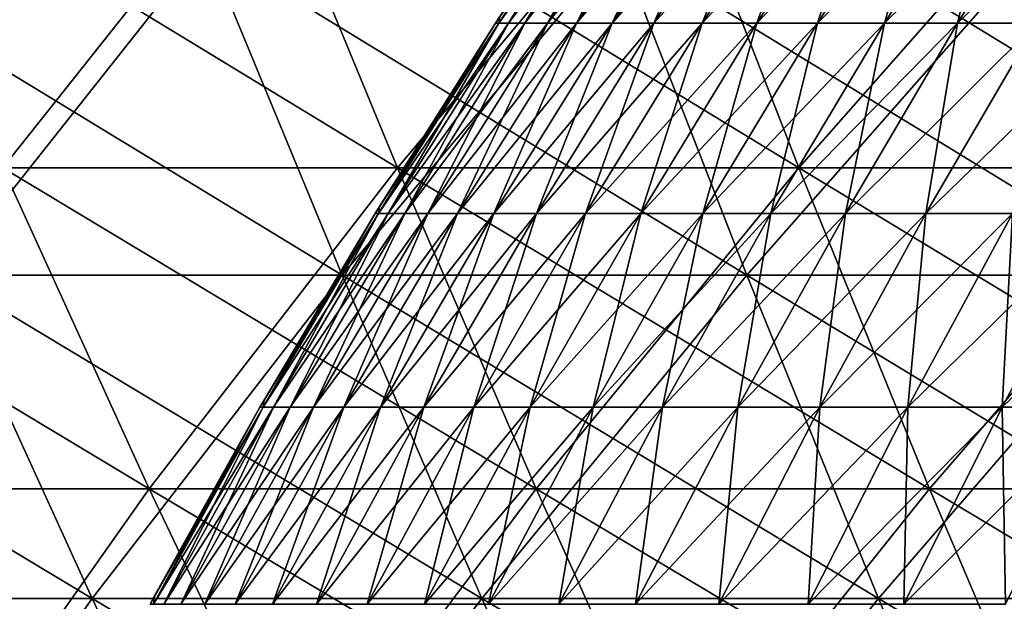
# Model space of a CAD drawing. Header units: millimetres. Extents: x -250 to 250, y -45 to 4150.
# Tile 428 of 656: x -92 to -80, y 3979 to 3987. Entities that reach past the tile are written whole.
import ezdxf

# ---------------------------------------------------------------- set-up
doc = ezdxf.new("R2010")
doc.units = ezdxf.units.MM
doc.header["$LTSCALE"] = 81.481481
for name, color, linetype in [('19', 7, 'CONTINUOUS'), ('20', 7, 'CONTINUOUS'), ('21', 7, 'CONTINUOUS'), ('22', 7, 'CONTINUOUS'), ('23', 7, 'CONTINUOUS'), ('24', 7, 'CONTINUOUS')]:
    doc.layers.add(name, color=color, linetype=linetype)

msp = doc.modelspace()

# ---------------------------------------------------------------- linework, layer by layer
at = {"layer": '19', "color": 7, "linetype": 'CONTINUOUS'}
for points in [[(-89.934, 3987.635, -167.479), (-93.233, 3983.475, -161.484), (-95.049, 3987.635, -164.63), (-89.934, 3987.635, -167.479)], [(-88.216, 3983.475, -164.279), (-93.233, 3983.475, -161.484), (-89.934, 3987.635, -167.479), (-88.216, 3983.475, -164.279)], [(-84.734, 3987.635, -170.169), (-88.216, 3983.475, -164.279), (-89.934, 3987.635, -167.479), (-84.734, 3987.635, -170.169)], [(-83.115, 3983.475, -166.917), (-88.216, 3983.475, -164.279), (-84.734, 3987.635, -170.169), (-83.115, 3983.475, -166.917)], [(-79.454, 3987.635, -172.698), (-83.115, 3983.475, -166.917), (-84.734, 3987.635, -170.169), (-79.454, 3987.635, -172.698)], [(-77.935, 3983.475, -169.398), (-83.115, 3983.475, -166.917), (-79.454, 3987.635, -172.698), (-77.935, 3983.475, -169.398)], [(-91.371, 3979.397, -158.259), (-96.201, 3979.397, -155.37), (-93.233, 3983.475, -161.484), (-91.371, 3979.397, -158.259)], [(-88.216, 3983.475, -164.279), (-91.371, 3979.397, -158.259), (-93.233, 3983.475, -161.484), (-88.216, 3983.475, -164.279)], [(-86.454, 3979.397, -160.998), (-91.371, 3979.397, -158.259), (-88.216, 3983.475, -164.279), (-86.454, 3979.397, -160.998)], [(-83.115, 3983.475, -166.917), (-86.454, 3979.397, -160.998), (-88.216, 3983.475, -164.279), (-83.115, 3983.475, -166.917)], [(-81.455, 3979.397, -163.584), (-86.454, 3979.397, -160.998), (-83.115, 3983.475, -166.917), (-81.455, 3979.397, -163.584)], [(-77.935, 3983.475, -169.398), (-81.455, 3979.397, -163.584), (-83.115, 3983.475, -166.917), (-77.935, 3983.475, -169.398)], [(-76.379, 3979.397, -166.015), (-81.455, 3979.397, -163.584), (-77.935, 3983.475, -169.398), (-76.379, 3979.397, -166.015)], [(-91.371, 3979.397, -158.259), (-94.194, 3975.402, -152.129), (-96.201, 3979.397, -155.37), (-91.371, 3979.397, -158.259)], [(-89.465, 3975.402, -154.957), (-94.194, 3975.402, -152.129), (-91.371, 3979.397, -158.259), (-89.465, 3975.402, -154.957)], [(-86.454, 3979.397, -160.998), (-89.465, 3975.402, -154.957), (-91.371, 3979.397, -158.259), (-86.454, 3979.397, -160.998)], [(-84.65, 3975.402, -157.639), (-89.465, 3975.402, -154.957), (-86.454, 3979.397, -160.998), (-84.65, 3975.402, -157.639)], [(-81.455, 3979.397, -163.584), (-84.65, 3975.402, -157.639), (-86.454, 3979.397, -160.998), (-81.455, 3979.397, -163.584)], [(-79.756, 3975.402, -160.171), (-84.65, 3975.402, -157.639), (-81.455, 3979.397, -163.584), (-79.756, 3975.402, -160.171)], [(-76.379, 3979.397, -166.015), (-79.756, 3975.402, -160.171), (-81.455, 3979.397, -163.584), (-76.379, 3979.397, -166.015)]]:
    msp.add_3dface(points, dxfattribs=at)
at = {"layer": '20', "color": 7, "linetype": 'CONTINUOUS'}
for points in [[(-93.233, 3983.475, 161.484), (-88.216, 3983.475, 164.279), (-95.049, 3987.635, 164.63), (-93.233, 3983.475, 161.484)], [(-95.049, 3987.635, 164.63), (-88.216, 3983.475, 164.279), (-89.934, 3987.635, 167.479), (-95.049, 3987.635, 164.63)], [(-88.216, 3983.475, 164.279), (-83.115, 3983.475, 166.917), (-89.934, 3987.635, 167.479), (-88.216, 3983.475, 164.279)], [(-89.934, 3987.635, 167.479), (-83.115, 3983.475, 166.917), (-84.734, 3987.635, 170.169), (-89.934, 3987.635, 167.479)], [(-83.115, 3983.475, 166.917), (-77.935, 3983.475, 169.398), (-84.734, 3987.635, 170.169), (-83.115, 3983.475, 166.917)], [(-84.734, 3987.635, 170.169), (-77.935, 3983.475, 169.398), (-79.454, 3987.635, 172.698), (-84.734, 3987.635, 170.169)], [(-96.201, 3979.397, 155.37), (-91.371, 3979.397, 158.259), (-98.162, 3983.475, 158.537), (-96.201, 3979.397, 155.37)], [(-98.162, 3983.475, 158.537), (-91.371, 3979.397, 158.259), (-93.233, 3983.475, 161.484), (-98.162, 3983.475, 158.537)], [(-91.371, 3979.397, 158.259), (-86.454, 3979.397, 160.998), (-93.233, 3983.475, 161.484), (-91.371, 3979.397, 158.259)], [(-93.233, 3983.475, 161.484), (-86.454, 3979.397, 160.998), (-88.216, 3983.475, 164.279), (-93.233, 3983.475, 161.484)], [(-86.454, 3979.397, 160.998), (-81.455, 3979.397, 163.584), (-88.216, 3983.475, 164.279), (-86.454, 3979.397, 160.998)], [(-88.216, 3983.475, 164.279), (-81.455, 3979.397, 163.584), (-83.115, 3983.475, 166.917), (-88.216, 3983.475, 164.279)], [(-81.455, 3979.397, 163.584), (-76.379, 3979.397, 166.015), (-83.115, 3983.475, 166.917), (-81.455, 3979.397, 163.584)], [(-83.115, 3983.475, 166.917), (-76.379, 3979.397, 166.015), (-77.935, 3983.475, 169.398), (-83.115, 3983.475, 166.917)], [(-94.194, 3975.402, 152.129), (-89.465, 3975.402, 154.957), (-96.201, 3979.397, 155.37), (-94.194, 3975.402, 152.129)], [(-96.201, 3979.397, 155.37), (-89.465, 3975.402, 154.957), (-91.371, 3979.397, 158.259), (-96.201, 3979.397, 155.37)], [(-89.465, 3975.402, 154.957), (-84.65, 3975.402, 157.639), (-91.371, 3979.397, 158.259), (-89.465, 3975.402, 154.957)], [(-91.371, 3979.397, 158.259), (-84.65, 3975.402, 157.639), (-86.454, 3979.397, 160.998), (-91.371, 3979.397, 158.259)], [(-84.65, 3975.402, 157.639), (-79.756, 3975.402, 160.171), (-86.454, 3979.397, 160.998), (-84.65, 3975.402, 157.639)], [(-86.454, 3979.397, 160.998), (-79.756, 3975.402, 160.171), (-81.455, 3979.397, 163.584), (-86.454, 3979.397, 160.998)], [(-79.756, 3975.402, 160.171), (-74.785, 3975.402, 162.551), (-81.455, 3979.397, 163.584), (-79.756, 3975.402, 160.171)], [(-81.455, 3979.397, 163.584), (-74.785, 3975.402, 162.551), (-76.379, 3979.397, 166.015), (-81.455, 3979.397, 163.584)]]:
    msp.add_3dface(points, dxfattribs=at)
at = {"layer": '21', "color": 7, "linetype": 'CONTINUOUS'}
for points in [[(-89.222, 3988.952, 166.153), (-92.495, 3984.826, 160.206), (-94.297, 3988.952, 163.327), (-89.222, 3988.952, 166.153)], [(-87.518, 3984.826, 162.979), (-92.495, 3984.826, 160.206), (-89.222, 3988.952, 166.153), (-87.518, 3984.826, 162.979)], [(-84.063, 3988.952, 168.822), (-87.518, 3984.826, 162.979), (-89.222, 3988.952, 166.153), (-84.063, 3988.952, 168.822)], [(-82.457, 3984.826, 165.597), (-87.518, 3984.826, 162.979), (-84.063, 3988.952, 168.822), (-82.457, 3984.826, 165.597)], [(-78.825, 3988.952, 171.331), (-82.457, 3984.826, 165.597), (-84.063, 3988.952, 168.822), (-78.825, 3988.952, 171.331)], [(-77.319, 3984.826, 168.057), (-82.457, 3984.826, 165.597), (-78.825, 3988.952, 171.331), (-77.319, 3984.826, 168.057)], [(-90.649, 3980.78, 157.008), (-95.441, 3980.78, 154.142), (-92.495, 3984.826, 160.206), (-90.649, 3980.78, 157.008)], [(-87.518, 3984.826, 162.979), (-90.649, 3980.78, 157.008), (-92.495, 3984.826, 160.206), (-87.518, 3984.826, 162.979)], [(-85.771, 3980.78, 159.725), (-90.649, 3980.78, 157.008), (-87.518, 3984.826, 162.979), (-85.771, 3980.78, 159.725)], [(-82.457, 3984.826, 165.597), (-85.771, 3980.78, 159.725), (-87.518, 3984.826, 162.979), (-82.457, 3984.826, 165.597)], [(-80.811, 3980.78, 162.291), (-85.771, 3980.78, 159.725), (-82.457, 3984.826, 165.597), (-80.811, 3980.78, 162.291)], [(-77.319, 3984.826, 168.057), (-80.811, 3980.78, 162.291), (-82.457, 3984.826, 165.597), (-77.319, 3984.826, 168.057)], [(-75.775, 3980.78, 164.702), (-80.811, 3980.78, 162.291), (-77.319, 3984.826, 168.057), (-75.775, 3980.78, 164.702)], [(-90.649, 3980.78, 157.008), (-93.45, 3976.818, 150.927), (-95.441, 3980.78, 154.142), (-90.649, 3980.78, 157.008)], [(-88.758, 3976.818, 153.733), (-93.45, 3976.818, 150.927), (-90.649, 3980.78, 157.008), (-88.758, 3976.818, 153.733)], [(-85.771, 3980.78, 159.725), (-88.758, 3976.818, 153.733), (-90.649, 3980.78, 157.008), (-85.771, 3980.78, 159.725)], [(-83.982, 3976.818, 156.394), (-88.758, 3976.818, 153.733), (-85.771, 3980.78, 159.725), (-83.982, 3976.818, 156.394)], [(-80.811, 3980.78, 162.291), (-83.982, 3976.818, 156.394), (-85.771, 3980.78, 159.725), (-80.811, 3980.78, 162.291)], [(-79.126, 3976.818, 158.906), (-83.982, 3976.818, 156.394), (-80.811, 3980.78, 162.291), (-79.126, 3976.818, 158.906)], [(-75.775, 3980.78, 164.702), (-79.126, 3976.818, 158.906), (-80.811, 3980.78, 162.291), (-75.775, 3980.78, 164.702)]]:
    msp.add_3dface(points, dxfattribs=at)
at = {"layer": '22', "color": 7, "linetype": 'CONTINUOUS'}
for points in [[(-92.495, 3984.826, -160.206), (-87.518, 3984.826, -162.979), (-94.297, 3988.952, -163.327), (-92.495, 3984.826, -160.206)], [(-94.297, 3988.952, -163.327), (-87.518, 3984.826, -162.979), (-89.222, 3988.952, -166.153), (-94.297, 3988.952, -163.327)], [(-87.518, 3984.826, -162.979), (-82.457, 3984.826, -165.597), (-89.222, 3988.952, -166.153), (-87.518, 3984.826, -162.979)], [(-89.222, 3988.952, -166.153), (-82.457, 3984.826, -165.597), (-84.063, 3988.952, -168.822), (-89.222, 3988.952, -166.153)], [(-82.457, 3984.826, -165.597), (-77.319, 3984.826, -168.057), (-84.063, 3988.952, -168.822), (-82.457, 3984.826, -165.597)], [(-84.063, 3988.952, -168.822), (-77.319, 3984.826, -168.057), (-78.825, 3988.952, -171.331), (-84.063, 3988.952, -168.822)], [(-95.441, 3980.78, -154.142), (-90.649, 3980.78, -157.008), (-97.385, 3984.826, -157.282), (-95.441, 3980.78, -154.142)], [(-97.385, 3984.826, -157.282), (-90.649, 3980.78, -157.008), (-92.495, 3984.826, -160.206), (-97.385, 3984.826, -157.282)], [(-90.649, 3980.78, -157.008), (-85.771, 3980.78, -159.725), (-92.495, 3984.826, -160.206), (-90.649, 3980.78, -157.008)], [(-92.495, 3984.826, -160.206), (-85.771, 3980.78, -159.725), (-87.518, 3984.826, -162.979), (-92.495, 3984.826, -160.206)], [(-85.771, 3980.78, -159.725), (-80.811, 3980.78, -162.291), (-87.518, 3984.826, -162.979), (-85.771, 3980.78, -159.725)], [(-87.518, 3984.826, -162.979), (-80.811, 3980.78, -162.291), (-82.457, 3984.826, -165.597), (-87.518, 3984.826, -162.979)], [(-80.811, 3980.78, -162.291), (-75.775, 3980.78, -164.702), (-82.457, 3984.826, -165.597), (-80.811, 3980.78, -162.291)], [(-82.457, 3984.826, -165.597), (-75.775, 3980.78, -164.702), (-77.319, 3984.826, -168.057), (-82.457, 3984.826, -165.597)], [(-93.45, 3976.818, -150.927), (-88.758, 3976.818, -153.733), (-95.441, 3980.78, -154.142), (-93.45, 3976.818, -150.927)], [(-95.441, 3980.78, -154.142), (-88.758, 3976.818, -153.733), (-90.649, 3980.78, -157.008), (-95.441, 3980.78, -154.142)], [(-88.758, 3976.818, -153.733), (-83.982, 3976.818, -156.394), (-90.649, 3980.78, -157.008), (-88.758, 3976.818, -153.733)], [(-90.649, 3980.78, -157.008), (-83.982, 3976.818, -156.394), (-85.771, 3980.78, -159.725), (-90.649, 3980.78, -157.008)], [(-83.982, 3976.818, -156.394), (-79.126, 3976.818, -158.906), (-85.771, 3980.78, -159.725), (-83.982, 3976.818, -156.394)], [(-85.771, 3980.78, -159.725), (-79.126, 3976.818, -158.906), (-80.811, 3980.78, -162.291), (-85.771, 3980.78, -159.725)], [(-79.126, 3976.818, -158.906), (-74.195, 3976.818, -161.267), (-80.811, 3980.78, -162.291), (-79.126, 3976.818, -158.906)], [(-80.811, 3980.78, -162.291), (-74.195, 3976.818, -161.267), (-75.775, 3980.78, -164.702), (-80.811, 3980.78, -162.291)]]:
    msp.add_3dface(points, dxfattribs=at)
at = {"layer": '23', "color": 7, "linetype": 'CONTINUOUS'}
for points in [[(-86.242, 3986.652, 2.657), (-86.119, 3986.652, 5.312), (-84.658, 3989.011, 2.608), (-86.242, 3986.652, 2.657)], [(-86.228, 3986.736), (-86.242, 3986.652, 2.657), (-84.698, 3989.011), (-86.228, 3986.736)], [(-84.698, 3989.011), (-86.242, 3986.652, 2.657), (-84.658, 3989.011, 2.608), (-84.698, 3989.011)], [(-86.119, 3986.652, 5.312), (-85.914, 3986.652, 7.961), (-84.537, 3989.011, 5.214), (-86.119, 3986.652, 5.312)], [(-84.658, 3989.011, 2.608), (-86.119, 3986.652, 5.312), (-84.537, 3989.011, 5.214), (-84.658, 3989.011, 2.608)], [(-85.914, 3986.652, 7.961), (-85.628, 3986.652, 10.603), (-84.337, 3989.011, 7.815), (-85.914, 3986.652, 7.961)], [(-84.537, 3989.011, 5.214), (-85.914, 3986.652, 7.961), (-84.337, 3989.011, 7.815), (-84.537, 3989.011, 5.214)], [(-85.628, 3986.652, 10.603), (-85.261, 3986.652, 13.235), (-84.056, 3989.011, 10.408), (-85.628, 3986.652, 10.603)], [(-84.337, 3989.011, 7.815), (-85.628, 3986.652, 10.603), (-84.056, 3989.011, 10.408), (-84.337, 3989.011, 7.815)], [(-85.261, 3986.652, 13.235), (-84.813, 3986.652, 15.854), (-83.696, 3989.011, 12.992), (-85.261, 3986.652, 13.235)], [(-84.056, 3989.011, 10.408), (-85.261, 3986.652, 13.235), (-83.696, 3989.011, 12.992), (-84.056, 3989.011, 10.408)], [(-84.813, 3986.652, 15.854), (-84.285, 3986.652, 18.459), (-83.256, 3989.011, 15.563), (-84.813, 3986.652, 15.854)], [(-83.696, 3989.011, 12.992), (-84.813, 3986.652, 15.854), (-83.256, 3989.011, 15.563), (-83.696, 3989.011, 12.992)], [(-84.285, 3986.652, 18.459), (-83.676, 3986.652, 21.045), (-82.737, 3989.011, 18.12), (-84.285, 3986.652, 18.459)], [(-83.256, 3989.011, 15.563), (-84.285, 3986.652, 18.459), (-82.737, 3989.011, 18.12), (-83.256, 3989.011, 15.563)], [(-83.676, 3986.652, 21.045), (-82.989, 3986.652, 23.612), (-82.14, 3989.011, 20.659), (-83.676, 3986.652, 21.045)], [(-82.737, 3989.011, 18.12), (-83.676, 3986.652, 21.045), (-82.14, 3989.011, 20.659), (-82.737, 3989.011, 18.12)], [(-82.989, 3986.652, 23.612), (-82.222, 3986.652, 26.157), (-81.465, 3989.011, 23.179), (-82.989, 3986.652, 23.612)], [(-82.14, 3989.011, 20.659), (-82.989, 3986.652, 23.612), (-81.465, 3989.011, 23.179), (-82.14, 3989.011, 20.659)], [(-82.222, 3986.652, 26.157), (-81.378, 3986.652, 28.676), (-80.712, 3989.011, 25.676), (-82.222, 3986.652, 26.157)], [(-81.465, 3989.011, 23.179), (-82.222, 3986.652, 26.157), (-80.712, 3989.011, 25.676), (-81.465, 3989.011, 23.179)], [(-81.378, 3986.652, 28.676), (-80.456, 3986.652, 31.169), (-79.883, 3989.011, 28.15), (-81.378, 3986.652, 28.676)], [(-80.712, 3989.011, 25.676), (-81.378, 3986.652, 28.676), (-79.883, 3989.011, 28.15), (-80.712, 3989.011, 25.676)], [(-80.456, 3986.652, 31.169), (-79.458, 3986.652, 33.632), (-78.979, 3989.011, 30.596), (-80.456, 3986.652, 31.169)], [(-79.883, 3989.011, 28.15), (-80.456, 3986.652, 31.169), (-78.979, 3989.011, 30.596), (-79.883, 3989.011, 28.15)], [(-87.76, 3984.251, 2.704), (-87.635, 3984.251, 5.405), (-86.242, 3986.652, 2.657), (-87.76, 3984.251, 2.704)], [(-87.748, 3984.338), (-87.76, 3984.251, 2.704), (-86.282, 3986.652), (-87.748, 3984.338)], [(-86.282, 3986.652), (-87.76, 3984.251, 2.704), (-86.242, 3986.652, 2.657), (-86.282, 3986.652)], [(-87.635, 3984.251, 5.405), (-87.427, 3984.251, 8.101), (-86.119, 3986.652, 5.312), (-87.635, 3984.251, 5.405)], [(-86.242, 3986.652, 2.657), (-87.635, 3984.251, 5.405), (-86.119, 3986.652, 5.312), (-86.242, 3986.652, 2.657)], [(-87.427, 3984.251, 8.101), (-87.136, 3984.251, 10.79), (-85.914, 3986.652, 7.961), (-87.427, 3984.251, 8.101)], [(-86.119, 3986.652, 5.312), (-87.427, 3984.251, 8.101), (-85.914, 3986.652, 7.961), (-86.119, 3986.652, 5.312)], [(-87.136, 3984.251, 10.79), (-86.762, 3984.251, 13.468), (-85.628, 3986.652, 10.603), (-87.136, 3984.251, 10.79)], [(-85.914, 3986.652, 7.961), (-87.136, 3984.251, 10.79), (-85.628, 3986.652, 10.603), (-85.914, 3986.652, 7.961)], [(-86.762, 3984.251, 13.468), (-86.306, 3984.251, 16.133), (-85.261, 3986.652, 13.235), (-86.762, 3984.251, 13.468)], [(-85.628, 3986.652, 10.603), (-86.762, 3984.251, 13.468), (-85.261, 3986.652, 13.235), (-85.628, 3986.652, 10.603)], [(-86.306, 3984.251, 16.133), (-85.768, 3984.251, 18.784), (-84.813, 3986.652, 15.854), (-86.306, 3984.251, 16.133)], [(-85.261, 3986.652, 13.235), (-86.306, 3984.251, 16.133), (-84.813, 3986.652, 15.854), (-85.261, 3986.652, 13.235)], [(-86.282, 3986.652), (-86.242, 3986.652, 2.657), (-86.228, 3986.736), (-86.282, 3986.652)], [(-85.768, 3984.251, 18.784), (-85.149, 3984.251, 21.416), (-84.285, 3986.652, 18.459), (-85.768, 3984.251, 18.784)], [(-84.813, 3986.652, 15.854), (-85.768, 3984.251, 18.784), (-84.285, 3986.652, 18.459), (-84.813, 3986.652, 15.854)], [(-85.149, 3984.251, 21.416), (-84.449, 3984.251, 24.028), (-83.676, 3986.652, 21.045), (-85.149, 3984.251, 21.416)], [(-84.285, 3986.652, 18.459), (-85.149, 3984.251, 21.416), (-83.676, 3986.652, 21.045), (-84.285, 3986.652, 18.459)], [(-84.449, 3984.251, 24.028), (-83.669, 3984.251, 26.617), (-82.989, 3986.652, 23.612), (-84.449, 3984.251, 24.028)], [(-83.676, 3986.652, 21.045), (-84.449, 3984.251, 24.028), (-82.989, 3986.652, 23.612), (-83.676, 3986.652, 21.045)], [(-83.669, 3984.251, 26.617), (-82.81, 3984.251, 29.181), (-82.222, 3986.652, 26.157), (-83.669, 3984.251, 26.617)], [(-82.989, 3986.652, 23.612), (-83.669, 3984.251, 26.617), (-82.222, 3986.652, 26.157), (-82.989, 3986.652, 23.612)], [(-82.81, 3984.251, 29.181), (-81.872, 3984.251, 31.717), (-81.378, 3986.652, 28.676), (-82.81, 3984.251, 29.181)], [(-82.222, 3986.652, 26.157), (-82.81, 3984.251, 29.181), (-81.378, 3986.652, 28.676), (-82.222, 3986.652, 26.157)], [(-81.872, 3984.251, 31.717), (-80.857, 3984.251, 34.224), (-80.456, 3986.652, 31.169), (-81.872, 3984.251, 31.717)], [(-81.378, 3986.652, 28.676), (-81.872, 3984.251, 31.717), (-80.456, 3986.652, 31.169), (-81.378, 3986.652, 28.676)], [(-80.857, 3984.251, 34.224), (-79.764, 3984.251, 36.697), (-79.458, 3986.652, 33.632), (-80.857, 3984.251, 34.224)], [(-80.456, 3986.652, 31.169), (-80.857, 3984.251, 34.224), (-79.458, 3986.652, 33.632), (-80.456, 3986.652, 31.169)], [(-87.801, 3984.251), (-87.76, 3984.251, 2.704), (-87.748, 3984.338), (-87.801, 3984.251)], [(-89.211, 3981.809, 2.749), (-89.084, 3981.809, 5.495), (-87.76, 3984.251, 2.704), (-89.211, 3981.809, 2.749)], [(-89.201, 3981.9), (-89.211, 3981.809, 2.749), (-87.801, 3984.251), (-89.201, 3981.9)], [(-87.801, 3984.251), (-89.211, 3981.809, 2.749), (-87.76, 3984.251, 2.704), (-87.801, 3984.251)], [(-89.084, 3981.809, 5.495), (-88.872, 3981.809, 8.235), (-87.635, 3984.251, 5.405), (-89.084, 3981.809, 5.495)], [(-87.76, 3984.251, 2.704), (-89.084, 3981.809, 5.495), (-87.635, 3984.251, 5.405), (-87.76, 3984.251, 2.704)], [(-88.872, 3981.809, 8.235), (-88.577, 3981.809, 10.968), (-87.427, 3984.251, 8.101), (-88.872, 3981.809, 8.235)], [(-87.635, 3984.251, 5.405), (-88.872, 3981.809, 8.235), (-87.427, 3984.251, 8.101), (-87.635, 3984.251, 5.405)], [(-88.577, 3981.809, 10.968), (-88.197, 3981.809, 13.691), (-87.136, 3984.251, 10.79), (-88.577, 3981.809, 10.968)], [(-87.427, 3984.251, 8.101), (-88.577, 3981.809, 10.968), (-87.136, 3984.251, 10.79), (-87.427, 3984.251, 8.101)], [(-88.197, 3981.809, 13.691), (-87.733, 3981.809, 16.4), (-86.762, 3984.251, 13.468), (-88.197, 3981.809, 13.691)], [(-87.136, 3984.251, 10.79), (-88.197, 3981.809, 13.691), (-86.762, 3984.251, 13.468), (-87.136, 3984.251, 10.79)], [(-87.733, 3981.809, 16.4), (-87.187, 3981.809, 19.094), (-86.306, 3984.251, 16.133), (-87.733, 3981.809, 16.4)], [(-86.762, 3984.251, 13.468), (-87.733, 3981.809, 16.4), (-86.306, 3984.251, 16.133), (-86.762, 3984.251, 13.468)], [(-87.187, 3981.809, 19.094), (-86.557, 3981.809, 21.77), (-85.768, 3984.251, 18.784), (-87.187, 3981.809, 19.094)], [(-86.306, 3984.251, 16.133), (-87.187, 3981.809, 19.094), (-85.768, 3984.251, 18.784), (-86.306, 3984.251, 16.133)], [(-86.557, 3981.809, 21.77), (-85.846, 3981.809, 24.425), (-85.149, 3984.251, 21.416), (-86.557, 3981.809, 21.77)], [(-85.768, 3984.251, 18.784), (-86.557, 3981.809, 21.77), (-85.149, 3984.251, 21.416), (-85.768, 3984.251, 18.784)], [(-85.846, 3981.809, 24.425), (-85.053, 3981.809, 27.057), (-84.449, 3984.251, 24.028), (-85.846, 3981.809, 24.425)], [(-85.149, 3984.251, 21.416), (-85.846, 3981.809, 24.425), (-84.449, 3984.251, 24.028), (-85.149, 3984.251, 21.416)], [(-85.053, 3981.809, 27.057), (-84.179, 3981.809, 29.664), (-83.669, 3984.251, 26.617), (-85.053, 3981.809, 27.057)], [(-84.449, 3984.251, 24.028), (-85.053, 3981.809, 27.057), (-83.669, 3984.251, 26.617), (-84.449, 3984.251, 24.028)], [(-84.179, 3981.809, 29.664), (-83.226, 3981.809, 32.242), (-82.81, 3984.251, 29.181), (-84.179, 3981.809, 29.664)], [(-83.669, 3984.251, 26.617), (-84.179, 3981.809, 29.664), (-82.81, 3984.251, 29.181), (-83.669, 3984.251, 26.617)], [(-83.226, 3981.809, 32.242), (-82.194, 3981.809, 34.79), (-81.872, 3984.251, 31.717), (-83.226, 3981.809, 32.242)], [(-82.81, 3984.251, 29.181), (-83.226, 3981.809, 32.242), (-81.872, 3984.251, 31.717), (-82.81, 3984.251, 29.181)], [(-82.194, 3981.809, 34.79), (-81.083, 3981.809, 37.304), (-80.857, 3984.251, 34.224), (-82.194, 3981.809, 34.79)], [(-81.872, 3984.251, 31.717), (-82.194, 3981.809, 34.79), (-80.857, 3984.251, 34.224), (-81.872, 3984.251, 31.717)], [(-81.083, 3981.809, 37.304), (-79.896, 3981.809, 39.784), (-79.764, 3984.251, 36.697), (-81.083, 3981.809, 37.304)], [(-80.857, 3984.251, 34.224), (-81.083, 3981.809, 37.304), (-79.764, 3984.251, 36.697), (-80.857, 3984.251, 34.224)], [(-79.896, 3981.809, 39.784), (-78.633, 3981.809, 42.225), (-78.596, 3984.251, 39.136), (-79.896, 3981.809, 39.784)], [(-79.764, 3984.251, 36.697), (-79.896, 3981.809, 39.784), (-78.596, 3984.251, 39.136), (-79.764, 3984.251, 36.697)], [(-89.253, 3981.809), (-89.211, 3981.809, 2.749), (-89.201, 3981.9), (-89.253, 3981.809)], [(-90.594, 3979.328, 2.791), (-90.465, 3979.328, 5.58), (-89.211, 3981.809, 2.749), (-90.594, 3979.328, 2.791)], [(-90.586, 3979.423), (-90.594, 3979.328, 2.791), (-89.253, 3981.809), (-90.586, 3979.423)], [(-89.253, 3981.809), (-90.594, 3979.328, 2.791), (-89.211, 3981.809, 2.749), (-89.253, 3981.809)], [(-90.465, 3979.328, 5.58), (-90.25, 3979.328, 8.363), (-89.084, 3981.809, 5.495), (-90.465, 3979.328, 5.58)], [(-89.211, 3981.809, 2.749), (-90.465, 3979.328, 5.58), (-89.084, 3981.809, 5.495), (-89.211, 3981.809, 2.749)], [(-90.25, 3979.328, 8.363), (-89.95, 3979.328, 11.138), (-88.872, 3981.809, 8.235), (-90.25, 3979.328, 8.363)], [(-89.084, 3981.809, 5.495), (-90.25, 3979.328, 8.363), (-88.872, 3981.809, 8.235), (-89.084, 3981.809, 5.495)], [(-89.95, 3979.328, 11.138), (-89.564, 3979.328, 13.903), (-88.577, 3981.809, 10.968), (-89.95, 3979.328, 11.138)], [(-88.872, 3981.809, 8.235), (-89.95, 3979.328, 11.138), (-88.577, 3981.809, 10.968), (-88.872, 3981.809, 8.235)], [(-89.564, 3979.328, 13.903), (-89.094, 3979.328, 16.655), (-88.197, 3981.809, 13.691), (-89.564, 3979.328, 13.903)], [(-88.577, 3981.809, 10.968), (-89.564, 3979.328, 13.903), (-88.197, 3981.809, 13.691), (-88.577, 3981.809, 10.968)], [(-89.094, 3979.328, 16.655), (-88.539, 3979.328, 19.39), (-87.733, 3981.809, 16.4), (-89.094, 3979.328, 16.655)], [(-88.197, 3981.809, 13.691), (-89.094, 3979.328, 16.655), (-87.733, 3981.809, 16.4), (-88.197, 3981.809, 13.691)], [(-88.539, 3979.328, 19.39), (-87.9, 3979.328, 22.108), (-87.187, 3981.809, 19.094), (-88.539, 3979.328, 19.39)], [(-87.733, 3981.809, 16.4), (-88.539, 3979.328, 19.39), (-87.187, 3981.809, 19.094), (-87.733, 3981.809, 16.4)], [(-87.9, 3979.328, 22.108), (-87.177, 3979.328, 24.804), (-86.557, 3981.809, 21.77), (-87.9, 3979.328, 22.108)], [(-87.187, 3981.809, 19.094), (-87.9, 3979.328, 22.108), (-86.557, 3981.809, 21.77), (-87.187, 3981.809, 19.094)], [(-87.177, 3979.328, 24.804), (-86.372, 3979.328, 27.477), (-85.846, 3981.809, 24.425), (-87.177, 3979.328, 24.804)], [(-86.557, 3981.809, 21.77), (-87.177, 3979.328, 24.804), (-85.846, 3981.809, 24.425), (-86.557, 3981.809, 21.77)], [(-86.372, 3979.328, 27.477), (-85.485, 3979.328, 30.124), (-85.053, 3981.809, 27.057), (-86.372, 3979.328, 27.477)], [(-85.846, 3981.809, 24.425), (-86.372, 3979.328, 27.477), (-85.053, 3981.809, 27.057), (-85.846, 3981.809, 24.425)], [(-85.485, 3979.328, 30.124), (-84.517, 3979.328, 32.742), (-84.179, 3981.809, 29.664), (-85.485, 3979.328, 30.124)], [(-85.053, 3981.809, 27.057), (-85.485, 3979.328, 30.124), (-84.179, 3981.809, 29.664), (-85.053, 3981.809, 27.057)], [(-84.517, 3979.328, 32.742), (-83.468, 3979.328, 35.329), (-83.226, 3981.809, 32.242), (-84.517, 3979.328, 32.742)], [(-84.179, 3981.809, 29.664), (-84.517, 3979.328, 32.742), (-83.226, 3981.809, 32.242), (-84.179, 3981.809, 29.664)], [(-83.468, 3979.328, 35.329), (-82.341, 3979.328, 37.883), (-82.194, 3981.809, 34.79), (-83.468, 3979.328, 35.329)], [(-83.226, 3981.809, 32.242), (-83.468, 3979.328, 35.329), (-82.194, 3981.809, 34.79), (-83.226, 3981.809, 32.242)], [(-82.341, 3979.328, 37.883), (-81.135, 3979.328, 40.4), (-81.083, 3981.809, 37.304), (-82.341, 3979.328, 37.883)], [(-82.194, 3981.809, 34.79), (-82.341, 3979.328, 37.883), (-81.083, 3981.809, 37.304), (-82.194, 3981.809, 34.79)], [(-81.135, 3979.328, 40.4), (-79.852, 3979.328, 42.88), (-79.896, 3981.809, 39.784), (-81.135, 3979.328, 40.4)], [(-81.083, 3981.809, 37.304), (-81.135, 3979.328, 40.4), (-79.896, 3981.809, 39.784), (-81.083, 3981.809, 37.304)], [(-79.896, 3981.809, 39.784), (-79.852, 3979.328, 42.88), (-78.633, 3981.809, 42.225), (-79.896, 3981.809, 39.784)], [(-90.637, 3979.328), (-90.594, 3979.328, 2.791), (-90.586, 3979.423), (-90.637, 3979.328)]]:
    msp.add_3dface(points, dxfattribs=at)
at = {"layer": '24', "color": 7, "linetype": 'CONTINUOUS'}
for points in [[(-86.282, 3986.652), (-86.228, 3986.736), (-84.658, 3989.011, -2.608), (-86.282, 3986.652)], [(-86.242, 3986.652, -2.657), (-86.282, 3986.652), (-84.658, 3989.011, -2.608), (-86.242, 3986.652, -2.657)], [(-86.119, 3986.652, -5.312), (-86.242, 3986.652, -2.657), (-84.537, 3989.011, -5.214), (-86.119, 3986.652, -5.312)], [(-84.537, 3989.011, -5.214), (-86.242, 3986.652, -2.657), (-84.658, 3989.011, -2.608), (-84.537, 3989.011, -5.214)], [(-85.914, 3986.652, -7.961), (-86.119, 3986.652, -5.312), (-84.337, 3989.011, -7.815), (-85.914, 3986.652, -7.961)], [(-84.337, 3989.011, -7.815), (-86.119, 3986.652, -5.312), (-84.537, 3989.011, -5.214), (-84.337, 3989.011, -7.815)], [(-85.628, 3986.652, -10.603), (-85.914, 3986.652, -7.961), (-84.056, 3989.011, -10.408), (-85.628, 3986.652, -10.603)], [(-84.056, 3989.011, -10.408), (-85.914, 3986.652, -7.961), (-84.337, 3989.011, -7.815), (-84.056, 3989.011, -10.408)], [(-85.261, 3986.652, -13.235), (-85.628, 3986.652, -10.603), (-83.696, 3989.011, -12.992), (-85.261, 3986.652, -13.235)], [(-83.696, 3989.011, -12.992), (-85.628, 3986.652, -10.603), (-84.056, 3989.011, -10.408), (-83.696, 3989.011, -12.992)], [(-84.813, 3986.652, -15.854), (-85.261, 3986.652, -13.235), (-83.256, 3989.011, -15.563), (-84.813, 3986.652, -15.854)], [(-83.256, 3989.011, -15.563), (-85.261, 3986.652, -13.235), (-83.696, 3989.011, -12.992), (-83.256, 3989.011, -15.563)], [(-84.285, 3986.652, -18.459), (-84.813, 3986.652, -15.854), (-82.737, 3989.011, -18.12), (-84.285, 3986.652, -18.459)], [(-82.737, 3989.011, -18.12), (-84.813, 3986.652, -15.854), (-83.256, 3989.011, -15.563), (-82.737, 3989.011, -18.12)], [(-83.676, 3986.652, -21.045), (-84.285, 3986.652, -18.459), (-82.14, 3989.011, -20.659), (-83.676, 3986.652, -21.045)], [(-82.14, 3989.011, -20.659), (-84.285, 3986.652, -18.459), (-82.737, 3989.011, -18.12), (-82.14, 3989.011, -20.659)], [(-82.989, 3986.652, -23.612), (-83.676, 3986.652, -21.045), (-81.465, 3989.011, -23.179), (-82.989, 3986.652, -23.612)], [(-81.465, 3989.011, -23.179), (-83.676, 3986.652, -21.045), (-82.14, 3989.011, -20.659), (-81.465, 3989.011, -23.179)], [(-82.222, 3986.652, -26.157), (-82.989, 3986.652, -23.612), (-80.712, 3989.011, -25.676), (-82.222, 3986.652, -26.157)], [(-80.712, 3989.011, -25.676), (-82.989, 3986.652, -23.612), (-81.465, 3989.011, -23.179), (-80.712, 3989.011, -25.676)], [(-81.378, 3986.652, -28.676), (-82.222, 3986.652, -26.157), (-79.883, 3989.011, -28.15), (-81.378, 3986.652, -28.676)], [(-79.883, 3989.011, -28.15), (-82.222, 3986.652, -26.157), (-80.712, 3989.011, -25.676), (-79.883, 3989.011, -28.15)], [(-80.456, 3986.652, -31.169), (-81.378, 3986.652, -28.676), (-78.979, 3989.011, -30.596), (-80.456, 3986.652, -31.169)], [(-78.979, 3989.011, -30.596), (-81.378, 3986.652, -28.676), (-79.883, 3989.011, -28.15), (-78.979, 3989.011, -30.596)], [(-79.458, 3986.652, -33.632), (-80.456, 3986.652, -31.169), (-77.999, 3989.011, -33.014), (-79.458, 3986.652, -33.632)], [(-77.999, 3989.011, -33.014), (-80.456, 3986.652, -31.169), (-78.979, 3989.011, -30.596), (-77.999, 3989.011, -33.014)], [(-87.801, 3984.251), (-87.748, 3984.338), (-86.242, 3986.652, -2.657), (-87.801, 3984.251)], [(-87.76, 3984.251, -2.704), (-87.801, 3984.251), (-86.242, 3986.652, -2.657), (-87.76, 3984.251, -2.704)], [(-87.635, 3984.251, -5.405), (-87.76, 3984.251, -2.704), (-86.119, 3986.652, -5.312), (-87.635, 3984.251, -5.405)], [(-86.119, 3986.652, -5.312), (-87.76, 3984.251, -2.704), (-86.242, 3986.652, -2.657), (-86.119, 3986.652, -5.312)], [(-87.748, 3984.338), (-86.282, 3986.652), (-86.242, 3986.652, -2.657), (-87.748, 3984.338)], [(-87.427, 3984.251, -8.101), (-87.635, 3984.251, -5.405), (-85.914, 3986.652, -7.961), (-87.427, 3984.251, -8.101)], [(-85.914, 3986.652, -7.961), (-87.635, 3984.251, -5.405), (-86.119, 3986.652, -5.312), (-85.914, 3986.652, -7.961)], [(-87.136, 3984.251, -10.79), (-87.427, 3984.251, -8.101), (-85.628, 3986.652, -10.603), (-87.136, 3984.251, -10.79)], [(-85.628, 3986.652, -10.603), (-87.427, 3984.251, -8.101), (-85.914, 3986.652, -7.961), (-85.628, 3986.652, -10.603)], [(-86.762, 3984.251, -13.468), (-87.136, 3984.251, -10.79), (-85.261, 3986.652, -13.235), (-86.762, 3984.251, -13.468)], [(-85.261, 3986.652, -13.235), (-87.136, 3984.251, -10.79), (-85.628, 3986.652, -10.603), (-85.261, 3986.652, -13.235)], [(-86.306, 3984.251, -16.133), (-86.762, 3984.251, -13.468), (-84.813, 3986.652, -15.854), (-86.306, 3984.251, -16.133)], [(-84.813, 3986.652, -15.854), (-86.762, 3984.251, -13.468), (-85.261, 3986.652, -13.235), (-84.813, 3986.652, -15.854)], [(-85.768, 3984.251, -18.784), (-86.306, 3984.251, -16.133), (-84.285, 3986.652, -18.459), (-85.768, 3984.251, -18.784)], [(-84.285, 3986.652, -18.459), (-86.306, 3984.251, -16.133), (-84.813, 3986.652, -15.854), (-84.285, 3986.652, -18.459)], [(-85.149, 3984.251, -21.416), (-85.768, 3984.251, -18.784), (-83.676, 3986.652, -21.045), (-85.149, 3984.251, -21.416)], [(-83.676, 3986.652, -21.045), (-85.768, 3984.251, -18.784), (-84.285, 3986.652, -18.459), (-83.676, 3986.652, -21.045)], [(-84.449, 3984.251, -24.028), (-85.149, 3984.251, -21.416), (-82.989, 3986.652, -23.612), (-84.449, 3984.251, -24.028)], [(-82.989, 3986.652, -23.612), (-85.149, 3984.251, -21.416), (-83.676, 3986.652, -21.045), (-82.989, 3986.652, -23.612)], [(-83.669, 3984.251, -26.617), (-84.449, 3984.251, -24.028), (-82.222, 3986.652, -26.157), (-83.669, 3984.251, -26.617)], [(-82.222, 3986.652, -26.157), (-84.449, 3984.251, -24.028), (-82.989, 3986.652, -23.612), (-82.222, 3986.652, -26.157)], [(-82.81, 3984.251, -29.181), (-83.669, 3984.251, -26.617), (-81.378, 3986.652, -28.676), (-82.81, 3984.251, -29.181)], [(-81.378, 3986.652, -28.676), (-83.669, 3984.251, -26.617), (-82.222, 3986.652, -26.157), (-81.378, 3986.652, -28.676)], [(-81.872, 3984.251, -31.717), (-82.81, 3984.251, -29.181), (-80.456, 3986.652, -31.169), (-81.872, 3984.251, -31.717)], [(-80.456, 3986.652, -31.169), (-82.81, 3984.251, -29.181), (-81.378, 3986.652, -28.676), (-80.456, 3986.652, -31.169)], [(-80.857, 3984.251, -34.224), (-81.872, 3984.251, -31.717), (-79.458, 3986.652, -33.632), (-80.857, 3984.251, -34.224)], [(-79.458, 3986.652, -33.632), (-81.872, 3984.251, -31.717), (-80.456, 3986.652, -31.169), (-79.458, 3986.652, -33.632)], [(-79.764, 3984.251, -36.697), (-80.857, 3984.251, -34.224), (-78.385, 3986.652, -36.063), (-79.764, 3984.251, -36.697)], [(-78.385, 3986.652, -36.063), (-80.857, 3984.251, -34.224), (-79.458, 3986.652, -33.632), (-78.385, 3986.652, -36.063)], [(-89.253, 3981.809), (-89.201, 3981.9), (-87.76, 3984.251, -2.704), (-89.253, 3981.809)], [(-89.211, 3981.809, -2.749), (-89.253, 3981.809), (-87.76, 3984.251, -2.704), (-89.211, 3981.809, -2.749)], [(-89.084, 3981.809, -5.495), (-89.211, 3981.809, -2.749), (-87.635, 3984.251, -5.405), (-89.084, 3981.809, -5.495)], [(-87.635, 3984.251, -5.405), (-89.211, 3981.809, -2.749), (-87.76, 3984.251, -2.704), (-87.635, 3984.251, -5.405)], [(-89.201, 3981.9), (-87.801, 3984.251), (-87.76, 3984.251, -2.704), (-89.201, 3981.9)], [(-88.872, 3981.809, -8.235), (-89.084, 3981.809, -5.495), (-87.427, 3984.251, -8.101), (-88.872, 3981.809, -8.235)], [(-87.427, 3984.251, -8.101), (-89.084, 3981.809, -5.495), (-87.635, 3984.251, -5.405), (-87.427, 3984.251, -8.101)], [(-88.577, 3981.809, -10.968), (-88.872, 3981.809, -8.235), (-87.136, 3984.251, -10.79), (-88.577, 3981.809, -10.968)], [(-87.136, 3984.251, -10.79), (-88.872, 3981.809, -8.235), (-87.427, 3984.251, -8.101), (-87.136, 3984.251, -10.79)], [(-88.197, 3981.809, -13.691), (-88.577, 3981.809, -10.968), (-86.762, 3984.251, -13.468), (-88.197, 3981.809, -13.691)], [(-86.762, 3984.251, -13.468), (-88.577, 3981.809, -10.968), (-87.136, 3984.251, -10.79), (-86.762, 3984.251, -13.468)], [(-87.733, 3981.809, -16.4), (-88.197, 3981.809, -13.691), (-86.306, 3984.251, -16.133), (-87.733, 3981.809, -16.4)], [(-86.306, 3984.251, -16.133), (-88.197, 3981.809, -13.691), (-86.762, 3984.251, -13.468), (-86.306, 3984.251, -16.133)], [(-87.187, 3981.809, -19.094), (-87.733, 3981.809, -16.4), (-85.768, 3984.251, -18.784), (-87.187, 3981.809, -19.094)], [(-85.768, 3984.251, -18.784), (-87.733, 3981.809, -16.4), (-86.306, 3984.251, -16.133), (-85.768, 3984.251, -18.784)], [(-86.557, 3981.809, -21.77), (-87.187, 3981.809, -19.094), (-85.149, 3984.251, -21.416), (-86.557, 3981.809, -21.77)], [(-85.149, 3984.251, -21.416), (-87.187, 3981.809, -19.094), (-85.768, 3984.251, -18.784), (-85.149, 3984.251, -21.416)], [(-85.846, 3981.809, -24.425), (-86.557, 3981.809, -21.77), (-84.449, 3984.251, -24.028), (-85.846, 3981.809, -24.425)], [(-84.449, 3984.251, -24.028), (-86.557, 3981.809, -21.77), (-85.149, 3984.251, -21.416), (-84.449, 3984.251, -24.028)], [(-85.053, 3981.809, -27.057), (-85.846, 3981.809, -24.425), (-83.669, 3984.251, -26.617), (-85.053, 3981.809, -27.057)], [(-83.669, 3984.251, -26.617), (-85.846, 3981.809, -24.425), (-84.449, 3984.251, -24.028), (-83.669, 3984.251, -26.617)], [(-84.179, 3981.809, -29.664), (-85.053, 3981.809, -27.057), (-82.81, 3984.251, -29.181), (-84.179, 3981.809, -29.664)], [(-82.81, 3984.251, -29.181), (-85.053, 3981.809, -27.057), (-83.669, 3984.251, -26.617), (-82.81, 3984.251, -29.181)], [(-83.226, 3981.809, -32.242), (-84.179, 3981.809, -29.664), (-81.872, 3984.251, -31.717), (-83.226, 3981.809, -32.242)], [(-81.872, 3984.251, -31.717), (-84.179, 3981.809, -29.664), (-82.81, 3984.251, -29.181), (-81.872, 3984.251, -31.717)], [(-82.194, 3981.809, -34.79), (-83.226, 3981.809, -32.242), (-80.857, 3984.251, -34.224), (-82.194, 3981.809, -34.79)], [(-80.857, 3984.251, -34.224), (-83.226, 3981.809, -32.242), (-81.872, 3984.251, -31.717), (-80.857, 3984.251, -34.224)], [(-81.083, 3981.809, -37.304), (-82.194, 3981.809, -34.79), (-79.764, 3984.251, -36.697), (-81.083, 3981.809, -37.304)], [(-79.764, 3984.251, -36.697), (-82.194, 3981.809, -34.79), (-80.857, 3984.251, -34.224), (-79.764, 3984.251, -36.697)], [(-79.896, 3981.809, -39.784), (-81.083, 3981.809, -37.304), (-78.596, 3984.251, -39.136), (-79.896, 3981.809, -39.784)], [(-78.596, 3984.251, -39.136), (-81.083, 3981.809, -37.304), (-79.764, 3984.251, -36.697), (-78.596, 3984.251, -39.136)], [(-78.633, 3981.809, -42.225), (-79.896, 3981.809, -39.784), (-77.354, 3984.251, -41.538), (-78.633, 3981.809, -42.225)], [(-77.354, 3984.251, -41.538), (-79.896, 3981.809, -39.784), (-78.596, 3984.251, -39.136), (-77.354, 3984.251, -41.538)], [(-90.637, 3979.328), (-90.586, 3979.423), (-89.211, 3981.809, -2.749), (-90.637, 3979.328)], [(-90.594, 3979.328, -2.791), (-90.637, 3979.328), (-89.211, 3981.809, -2.749), (-90.594, 3979.328, -2.791)], [(-90.465, 3979.328, -5.58), (-90.594, 3979.328, -2.791), (-89.084, 3981.809, -5.495), (-90.465, 3979.328, -5.58)], [(-89.084, 3981.809, -5.495), (-90.594, 3979.328, -2.791), (-89.211, 3981.809, -2.749), (-89.084, 3981.809, -5.495)], [(-90.586, 3979.423), (-89.253, 3981.809), (-89.211, 3981.809, -2.749), (-90.586, 3979.423)], [(-90.25, 3979.328, -8.363), (-90.465, 3979.328, -5.58), (-88.872, 3981.809, -8.235), (-90.25, 3979.328, -8.363)], [(-88.872, 3981.809, -8.235), (-90.465, 3979.328, -5.58), (-89.084, 3981.809, -5.495), (-88.872, 3981.809, -8.235)], [(-89.95, 3979.328, -11.138), (-90.25, 3979.328, -8.363), (-88.577, 3981.809, -10.968), (-89.95, 3979.328, -11.138)], [(-88.577, 3981.809, -10.968), (-90.25, 3979.328, -8.363), (-88.872, 3981.809, -8.235), (-88.577, 3981.809, -10.968)], [(-89.564, 3979.328, -13.903), (-89.95, 3979.328, -11.138), (-88.197, 3981.809, -13.691), (-89.564, 3979.328, -13.903)], [(-88.197, 3981.809, -13.691), (-89.95, 3979.328, -11.138), (-88.577, 3981.809, -10.968), (-88.197, 3981.809, -13.691)], [(-89.094, 3979.328, -16.655), (-89.564, 3979.328, -13.903), (-87.733, 3981.809, -16.4), (-89.094, 3979.328, -16.655)], [(-87.733, 3981.809, -16.4), (-89.564, 3979.328, -13.903), (-88.197, 3981.809, -13.691), (-87.733, 3981.809, -16.4)], [(-88.539, 3979.328, -19.39), (-89.094, 3979.328, -16.655), (-87.187, 3981.809, -19.094), (-88.539, 3979.328, -19.39)], [(-87.187, 3981.809, -19.094), (-89.094, 3979.328, -16.655), (-87.733, 3981.809, -16.4), (-87.187, 3981.809, -19.094)], [(-87.9, 3979.328, -22.108), (-88.539, 3979.328, -19.39), (-86.557, 3981.809, -21.77), (-87.9, 3979.328, -22.108)], [(-86.557, 3981.809, -21.77), (-88.539, 3979.328, -19.39), (-87.187, 3981.809, -19.094), (-86.557, 3981.809, -21.77)], [(-87.177, 3979.328, -24.804), (-87.9, 3979.328, -22.108), (-85.846, 3981.809, -24.425), (-87.177, 3979.328, -24.804)], [(-85.846, 3981.809, -24.425), (-87.9, 3979.328, -22.108), (-86.557, 3981.809, -21.77), (-85.846, 3981.809, -24.425)], [(-86.372, 3979.328, -27.477), (-87.177, 3979.328, -24.804), (-85.053, 3981.809, -27.057), (-86.372, 3979.328, -27.477)], [(-85.053, 3981.809, -27.057), (-87.177, 3979.328, -24.804), (-85.846, 3981.809, -24.425), (-85.053, 3981.809, -27.057)], [(-85.485, 3979.328, -30.124), (-86.372, 3979.328, -27.477), (-84.179, 3981.809, -29.664), (-85.485, 3979.328, -30.124)], [(-84.179, 3981.809, -29.664), (-86.372, 3979.328, -27.477), (-85.053, 3981.809, -27.057), (-84.179, 3981.809, -29.664)], [(-84.517, 3979.328, -32.742), (-85.485, 3979.328, -30.124), (-83.226, 3981.809, -32.242), (-84.517, 3979.328, -32.742)], [(-83.226, 3981.809, -32.242), (-85.485, 3979.328, -30.124), (-84.179, 3981.809, -29.664), (-83.226, 3981.809, -32.242)], [(-83.468, 3979.328, -35.329), (-84.517, 3979.328, -32.742), (-82.194, 3981.809, -34.79), (-83.468, 3979.328, -35.329)], [(-82.194, 3981.809, -34.79), (-84.517, 3979.328, -32.742), (-83.226, 3981.809, -32.242), (-82.194, 3981.809, -34.79)], [(-82.341, 3979.328, -37.883), (-83.468, 3979.328, -35.329), (-81.083, 3981.809, -37.304), (-82.341, 3979.328, -37.883)], [(-81.083, 3981.809, -37.304), (-83.468, 3979.328, -35.329), (-82.194, 3981.809, -34.79), (-81.083, 3981.809, -37.304)], [(-81.135, 3979.328, -40.4), (-82.341, 3979.328, -37.883), (-79.896, 3981.809, -39.784), (-81.135, 3979.328, -40.4)], [(-79.896, 3981.809, -39.784), (-82.341, 3979.328, -37.883), (-81.083, 3981.809, -37.304), (-79.896, 3981.809, -39.784)], [(-79.852, 3979.328, -42.88), (-81.135, 3979.328, -40.4), (-78.633, 3981.809, -42.225), (-79.852, 3979.328, -42.88)], [(-78.633, 3981.809, -42.225), (-81.135, 3979.328, -40.4), (-79.896, 3981.809, -39.784), (-78.633, 3981.809, -42.225)]]:
    msp.add_3dface(points, dxfattribs=at)

doc.saveas('drawing.dxf')
